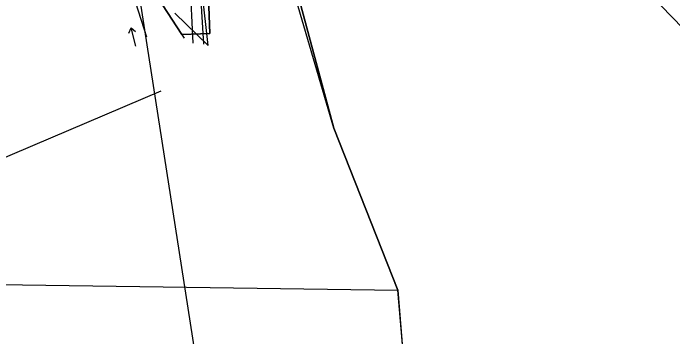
# Model space of a CAD drawing. Extents: x -574342 to -507939, y -1144044 to -1123894.
# Drawn here: x -508399.5 to -508278.2, y -1143552.3 to -1143492.8 of the extents above; entities that cross this region are included whole.
import ezdxf

# ---------------------------------------------------------------- set-up
doc = ezdxf.new("R2010")
doc.units = 0
for name, color, linetype in [('01_PARCELY_NAVRH_PC', 7, 'Continuous'), ('01_PARCELY_NAVRH_ZPF', 7, 'Continuous'), ('01_PARCELY_NAVRH_ŽP', 7, 'Continuous'), ('05_VHO_V_TOK_STAV', 7, 'Continuous'), ('37', 7, 'Continuous'), ('42', 7, 'Continuous'), ('43', 7, 'Continuous'), ('55', 7, 'Continuous'), ('60', 7, 'Continuous')]:
    doc.layers.add(name, color=color, linetype=linetype)

msp = doc.modelspace()

# ---------------------------------------------------------------- linework, layer by layer
at = {"layer": '01_PARCELY_NAVRH_PC'}
msp.add_lwpolyline([(-508332.96, -1143441.42), (-508338.77, -1143439.04), (-508349.31, -1143439.84), (-508360.62, -1143444.62), (-508364.09, -1143448.52), (-508366.9, -1143457.4), (-508369.07, -1143476.28), (-508375.66, -1143485.8), (-508368.53, -1143496.78), (-508363.35, -1143496.57), (-508364.08, -1143476.62), (-508363.77, -1143471.67), (-508362.84, -1143461.25), (-508358.61, -1143451.78), (-508349.41, -1143446.37), (-508339.29, -1143444.12)], close=True, dxfattribs=at)
at = {"layer": '01_PARCELY_NAVRH_ZPF'}
msp.add_lwpolyline([(-508215.36, -1143573.56), (-508223.59, -1143541.37), (-508232.08, -1143502.48), (-508258.85, -1143504.04), (-508267.96, -1143502.23), (-508274.3, -1143497.74), (-508290.55, -1143480.96), (-508301.08, -1143471.09), (-508332.96, -1143441.42), (-508339.29, -1143444.12), (-508349.41, -1143446.37), (-508358.61, -1143451.78), (-508355.5, -1143458.4), (-508340.54, -1143513.97), (-508328.8, -1143543.73), (-508326.83, -1143567.98)], dxfattribs=at)
at = {"layer": '01_PARCELY_NAVRH_ŽP'}
msp.add_lwpolyline([(-508498.26, -1143372.94), (-508491.36, -1143454.58), (-508489.28, -1143482.02), (-508487.96, -1143506.84), (-508488.59, -1143541.43), (-508328.8, -1143543.73), (-508340.54, -1143513.97), (-508355.5, -1143458.4), (-508358.61, -1143451.78), (-508362.84, -1143461.25), (-508363.77, -1143471.67), (-508364.08, -1143476.62), (-508363.35, -1143496.57), (-508368.53, -1143496.78), (-508375.66, -1143485.8), (-508391.38, -1143484.87), (-508409.7, -1143432.51), (-508425.23, -1143400.39), (-508448.26, -1143343.08)], dxfattribs=at)
msp.add_lwpolyline([(-508232.08, -1143502.48), (-508231.49, -1143499.4), (-508224.57, -1143486.6), (-508217.64, -1143479.47), (-508231.72, -1143482.48), (-508255.46, -1143483.78), (-508263.29, -1143480.71), (-508286.97, -1143456.79), (-508322.95, -1143422.01), (-508328.32, -1143431.04), (-508330.46, -1143435.46), (-508335.26, -1143435.36), (-508338.77, -1143439.04), (-508332.96, -1143441.42), (-508301.08, -1143471.09), (-508290.55, -1143480.96), (-508274.3, -1143497.74), (-508267.96, -1143502.23), (-508258.85, -1143504.04)], close=True, dxfattribs=at)
at = {"layer": '05_VHO_V_TOK_STAV'}
for points in [[(-508326.92, -1143806.07), (-508378.54, -1143475.37), (-508396.74, -1143399.68), (-508414.31, -1143332.66)], [(-508455.49, -1143627.9), (-508453.97, -1143541.83), (-508372.3, -1143507.1)]]:
    msp.add_lwpolyline(points, dxfattribs=at)
at = {"layer": '37'}
msp.add_lwpolyline([(-508374.96, -1143497.27), (-508378.04, -1143487.63), (-508379.64, -1143474.59)], dxfattribs=at)
msp.add_lwpolyline([(-508374.96, -1143497.27), (-508378.04, -1143487.63), (-508379.64, -1143474.59)], dxfattribs=at)
at = {"layer": '42'}
for points in [[(-508329.16, -1143443.58), (-508321.37, -1143458.75), (-508310.68, -1143464.55), (-508301.08, -1143471.09), (-508290.55, -1143480.96), (-508274.3, -1143497.74), (-508267.96, -1143502.23), (-508258.85, -1143504.04), (-508241.73, -1143502.99), (-508236.18, -1143503.3), (-508230.32, -1143508.67), (-508223.59, -1143541.37), (-508215.36, -1143573.56)], [(-508329.16, -1143443.58), (-508321.37, -1143458.75), (-508310.68, -1143464.55), (-508301.08, -1143471.09), (-508290.55, -1143480.96), (-508274.3, -1143497.74), (-508267.96, -1143502.23), (-508258.85, -1143504.04), (-508241.73, -1143502.99), (-508236.18, -1143503.3), (-508230.32, -1143508.67), (-508223.59, -1143541.37), (-508215.36, -1143573.56)], [(-508369.8, -1143492.82), (-508363.69, -1143498.77), (-508365.82, -1143479.55), (-508363.35, -1143463.84), (-508361.14, -1143456.92), (-508355.5, -1143458.4)], [(-508369.8, -1143492.82), (-508363.69, -1143498.77), (-508365.82, -1143479.55), (-508363.35, -1143463.84), (-508361.14, -1143456.92), (-508355.5, -1143458.4)], [(-508288.39, -1143808.36), (-508296.8, -1143744.27), (-508299.92, -1143699.32), (-508300.58, -1143691.99), (-508303.56, -1143654.6), (-508307.47, -1143618.06), (-508311.18, -1143607.34), (-508320.46, -1143588.88), (-508326.83, -1143567.98), (-508327.97, -1143552.96), (-508328.8, -1143543.73), (-508340.54, -1143513.97), (-508347.41, -1143490.57), (-508352.38, -1143470.38), (-508355.5, -1143458.4)], [(-508288.39, -1143808.36), (-508296.8, -1143744.27), (-508299.92, -1143699.32), (-508300.58, -1143691.99), (-508303.56, -1143654.6), (-508307.47, -1143618.06), (-508311.18, -1143607.34), (-508320.46, -1143588.88), (-508326.83, -1143567.98), (-508327.97, -1143552.96), (-508328.8, -1143543.73), (-508340.54, -1143513.97), (-508347.41, -1143490.57), (-508352.38, -1143470.38), (-508355.5, -1143458.4)]]:
    msp.add_lwpolyline(points, dxfattribs=at)
at = {"layer": '43'}
for p, q in [((-508378.24, -1143496.51), (-508377.84, -1143495.52)), ((-508376.99, -1143498.92), (-508377.84, -1143495.52)), ((-508377.84, -1143495.52), (-508377.03, -1143496.21))]:
    msp.add_line(p, q, dxfattribs=at)
at = {"layer": '55'}
for points in [[(-508337.06, -1143438.28), (-508338.45, -1143439.21), (-508345.88, -1143441.87), (-508354.25, -1143443.55), (-508359.29, -1143446.67), (-508363.7, -1143452.22), (-508366.26, -1143459.6), (-508367.57, -1143475.5), (-508366.52, -1143498.33)], [(-508337.06, -1143438.28), (-508338.45, -1143439.21), (-508345.88, -1143441.87), (-508354.25, -1143443.55), (-508359.29, -1143446.67), (-508363.7, -1143452.22), (-508366.26, -1143459.6), (-508367.57, -1143475.5), (-508366.52, -1143498.33)], [(-508364.46, -1143498.56), (-508365.86, -1143475.44), (-508364.17, -1143460.34), (-508362.01, -1143453.3), (-508357.87, -1143448.34), (-508353.24, -1143445.67), (-508345.29, -1143444.08), (-508339.86, -1143444.48), (-508336.23, -1143446.55)], [(-508364.46, -1143498.56), (-508365.86, -1143475.44), (-508364.17, -1143460.34), (-508362.01, -1143453.3), (-508357.87, -1143448.34), (-508353.24, -1143445.67), (-508345.29, -1143444.08), (-508339.86, -1143444.48), (-508336.23, -1143446.55)]]:
    msp.add_lwpolyline(points, dxfattribs=at)
at = {"layer": '60'}
msp.add_lwpolyline([(-508338.69, -1143438.96), (-508348.76, -1143439.73), (-508360.27, -1143444.31), (-508364.03, -1143448.37), (-508366.9, -1143457.4), (-508368.06, -1143463.98), (-508369.07, -1143476.28), (-508375.66, -1143485.8), (-508368.09, -1143497.46)], dxfattribs=at)
msp.add_lwpolyline([(-508338.69, -1143438.96), (-508348.76, -1143439.73), (-508360.27, -1143444.31), (-508364.03, -1143448.37), (-508366.9, -1143457.4), (-508368.06, -1143463.98), (-508369.07, -1143476.28), (-508375.66, -1143485.8), (-508368.09, -1143497.46)], dxfattribs=at)

doc.saveas('drawing.dxf')
